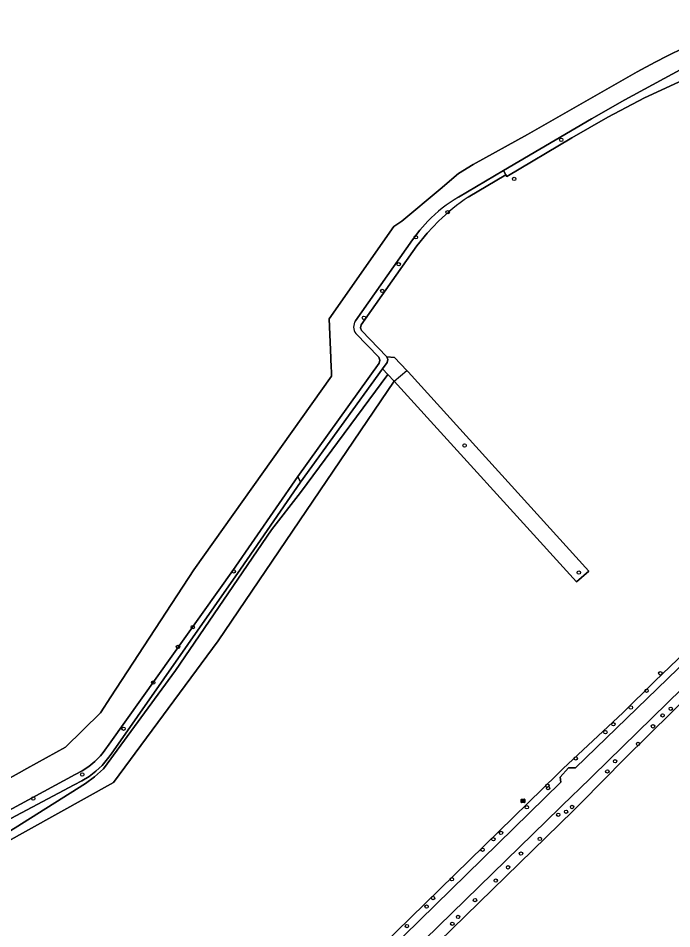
# Model space of a CAD drawing. Extents: x 160203 to 161530, y 379528 to 381797.
# Drawn here: x 160473.2 to 160662.1, y 380295.6 to 380558.6 of the extents above; entities that cross this region are included whole.
import ezdxf

# ---------------------------------------------------------------- set-up
doc = ezdxf.new("R2010")
doc.units = 0
for name, color, linetype in [('IMGEO_Boom', 7, 'Continuous'), ('IMGEO_Grasland_agrarisch', 7, 'Continuous'), ('IMGEO_Groenvoorziening', 7, 'Continuous'), ('IMGEO_Hek', 7, 'Continuous'), ('IMGEO_Houtwal', 7, 'Continuous'), ('IMGEO_Loofbos', 7, 'Continuous'), ('IMGEO_Rijbaan_lokaal_open', 7, 'Continuous'), ('IMGEO_Rioolput', 7, 'Continuous'), ('IMGEO_Voetpad_onverhard', 7, 'Continuous'), ('IMGEO_Waterloop', 7, 'Continuous')]:
    doc.layers.add(name, color=color, linetype=linetype)

msp = doc.modelspace()

# ---------------------------------------------------------------- linework, layer by layer
at = {"layer": 'IMGEO_Boom'}
for centre in [(160630.14, 380523.48), (160616.53, 380512.21), (160597.32, 380502.57), (160588.11, 380495.36), (160583.17, 380487.57), (160578.41, 380479.85), (160573.11, 380472.08), (160602.19, 380435.21), (160535.48, 380398.85), (160635.22, 380398.51), (160523.62, 380382.74), (160519.38, 380377.03), (160658.78, 380369.42), (160512.22, 380366.74), (160654.8, 380364.38), (160650.25, 380359.54), (160659.44, 380357.26), (160661.81, 380359.18), (160645.22, 380354.72), (160656.67, 380354.11), (160503.66, 380353.42), (160642.9, 380352.43), (160652.35, 380349.04), (160634.32, 380344.85), (160645.71, 380344.01), (160643.47, 380341.09), (160491.69, 380340.19), (160626.14, 380336.98), (160626.34, 380336.29), (160477.54, 380333.26), (160620.2, 380330.73), (160633.26, 380330.82), (160629.29, 380328.57), (160631.54, 380329.45), (160612.73, 380323.32), (160610.52, 380321.5), (160623.96, 380321.58), (160607.4, 380318.47), (160618.51, 380317.37), (160614.77, 380313.39), (160598.53, 380309.96), (160611.2, 380309.55), (160593.1, 380304.52), (160591.23, 380302.05), (160605.22, 380303.92), (160600.33, 380299.06), (160585.54, 380296.41), (160598.66, 380297.11)]:
    msp.add_circle(centre, 0.489, dxfattribs=at)
at = {"layer": 'IMGEO_Grasland_agrarisch'}
for points in [[(160415.86, 380308.73), (160473.45, 380340.67), (160475.7, 380341.91), (160486.88, 380348.12), (160496.99, 380357.99), (160500, 380362.61), (160523.94, 380399.35), (160563.78, 380455.27), (160563.72, 380456.74), (160563.69, 380457.57), (160563.56, 380460.57), (160563.09, 380471.78), (160581.72, 380498.47), (160584.11, 380500), (160595.12, 380509.26), (160600.48, 380513.81), (160604.71, 380516.35), (160620.39, 380524.99), (160631.22, 380531.17), (160652.07, 380543.15), (160657.31, 380545.89), (160660.89, 380547.76), (160675.05, 380554.68)], [(160669.06, 380542.46), (160654.23, 380535.66), (160643.57, 380530.02), (160633.24, 380524.09), (160614.45, 380512.94), (160614.1, 380513.34), (160603.22, 380506.91)], [(160594.7, 380500), (160591.43, 380496.57), (160588.45, 380492.89), (160572.33, 380470.05), (160572.09, 380469.24), (160572.43, 380468.47), (160579.69, 380460.8), (160581.98, 380460.61), (160585.5, 380456.86), (160585.88, 380456.45), (160638.13, 380398.91), (160634.58, 380395.8), (160581.84, 380453.78), (160530.99, 380378.78), (160500.7, 380337.91), (160436.29, 380302.03), (160383.64, 380274.22)], [(160488.28, 380202.97), (160500, 380213.96), (160536.75, 380250), (160569.66, 380282.2), (160629.02, 380340.26), (160630.62, 380341.83), (160648.01, 380358.08), (160657.08, 380367.01), (160675.12, 380384.28)]]:
    msp.add_lwpolyline(points, dxfattribs=at)
msp.add_lwpolyline([(160619.31, 380253.22), (160628.77, 380260.1), (160645.5, 380272.28), (160656.59, 380280), (160664.52, 380285.1), (160671.98, 380289.38), (160678.19, 380293.45), (160701.49, 380309.8), (160702.13, 380310.25), (160696.74, 380331.08), (160690.81, 380361.12), (160688.36, 380372.98), (160686.65, 380381.3), (160684.76, 380379.44), (160669.8, 380364.79), (160669.21, 380365.19), (160648.43, 380344.77), (160635.98, 380332.1), (160633.58, 380329.66), (160579.18, 380276.65), (160598.4, 380250), (160604.07, 380242.15), (160614.88, 380250)], close=True, dxfattribs=at)
msp.add_arc((160637.25, 380456.2), 61.07, 123.8682, 134.1726, dxfattribs=at)
at = {"layer": 'IMGEO_Groenvoorziening'}
for points in [[(160510.21, 380221.21), (160539.87, 380250), (160562.31, 380271.78), (160566.52, 380275.92), (160630.06, 380337.97), (160629.86, 380339.44), (160632.26, 380342.12), (160634.26, 380342.09), (160702.25, 380407.88), (160701.7, 380410.43), (160707.02, 380415.54), (160709.26, 380414.82), (160745.87, 380450.92), (160745.68, 380453.36), (160747.47, 380455.4), (160750.16, 380455.12), (160780.47, 380484.65)], [(160675.12, 380384.28), (160657.08, 380367.01), (160648.01, 380358.08), (160630.62, 380341.83), (160629.02, 380340.26), (160569.66, 380282.2), (160536.75, 380250), (160500, 380213.96), (160488.28, 380202.97), (160488.56, 380200.2), (160488.41, 380197.73), (160488.15, 380196.7), (160486.93, 380194.92), (160473.38, 380174.06), (160474.26, 380173.1), (160482.9, 380187.81)]]:
    msp.add_lwpolyline(points, dxfattribs=at)
at = {"layer": 'IMGEO_Hek'}
for points in [[(160614.45, 380512.94), (160633.24, 380524.09), (160643.57, 380530.02), (160654.23, 380535.66), (160669.06, 380542.46), (160675.38, 380544.83), (160681.64, 380547.37), (160683.13, 380547.88), (160684.56, 380548.54), (160685.91, 380549.35), (160687.17, 380550.3), (160688.32, 380551.37), (160689.27, 380552.45), (160691.35, 380555.76), (160692.79, 380558.61)], [(160680.19, 380557.61), (160675.05, 380554.68), (160660.89, 380547.76), (160657.31, 380545.89)], [(160657.31, 380545.89), (160652.07, 380543.15), (160631.22, 380531.17), (160620.39, 380524.99), (160604.71, 380516.35), (160600.48, 380513.81), (160595.12, 380509.26), (160584.11, 380500), (160581.72, 380498.47)], [(160614.45, 380512.94), (160614.1, 380513.34)], [(160581.72, 380498.47), (160563.09, 380471.78), (160563.56, 380460.57), (160563.69, 380457.57), (160563.72, 380456.74), (160563.78, 380455.27), (160523.94, 380399.35), (160500, 380362.61), (160496.99, 380357.99), (160486.88, 380348.12), (160475.7, 380341.91), (160473.45, 380340.67), (160415.86, 380308.73)], [(160634.58, 380395.8), (160581.84, 380453.78), (160585.5, 380456.86), (160585.88, 380456.45), (160638.13, 380398.91), (160634.58, 380395.8)], [(160496.55, 380341.98), (160497.44, 380342.83), (160499.03, 380344.7), (160500.01, 380346.09), (160537.45, 380399.47), (160554.8, 380424.63)], [(160496.55, 380341.98), (160495.66, 380341.13), (160493.71, 380339.62), (160491.62, 380338.33), (160489.4, 380337.26), (160404.11, 380291.99), (160374.48, 380275.96), (160374.04, 380275.69), (160373.6, 380275.2), (160373.33, 380274.6), (160373.26, 380274.17), (160373.28, 380273.73), (160373.48, 380273.1), (160373.86, 380272.57), (160374.2, 380272.29), (160381.63, 380264.51), (160390.51, 380256.28), (160396.93, 380250), (160402.38, 380244.66), (160420.34, 380226.4), (160466.92, 380179.55)]]:
    msp.add_lwpolyline(points, dxfattribs=at)
at = {"layer": 'IMGEO_Houtwal'}
msp.add_lwpolyline([(160578.47, 380457.36), (160580.02, 380455.7), (160581.84, 380453.78), (160634.58, 380395.8), (160638.13, 380398.91), (160585.88, 380456.45), (160585.5, 380456.86), (160581.98, 380460.61), (160579.69, 380460.8), (160580.07, 380460.03), (160579.81, 380459.21)], close=True, dxfattribs=at)
at = {"layer": 'IMGEO_Loofbos'}
for points in [[(160398.69, 380286.02), (160435.59, 380303.51), (160452.48, 380312.78), (160472.28, 380324.78), (160492.61, 380337.6), (160495.28, 380339.52), (160497.86, 380341.88), (160518.61, 380370.22), (160546.43, 380410.82), (160554.76, 380421.63), (160580.02, 380455.7), (160578.47, 380457.36), (160554.8, 380424.63), (160537.45, 380399.47), (160500.01, 380346.09), (160499.03, 380344.7), (160497.44, 380342.83), (160496.55, 380341.98), (160495.66, 380341.13), (160493.71, 380339.62), (160491.62, 380338.33), (160489.4, 380337.26), (160404.11, 380291.99)], [(160404.11, 380291.99), (160489.4, 380337.26), (160491.62, 380338.33), (160493.71, 380339.62), (160495.66, 380341.13), (160496.55, 380341.98), (160497.44, 380342.83), (160499.03, 380344.7), (160500.01, 380346.09), (160537.45, 380399.47), (160554.8, 380424.63), (160554.03, 380426.3), (160535.21, 380399.12), (160500, 380349.66), (160497.78, 380346.54), (160496.97, 380345.58), (160495.36, 380343.95), (160493.59, 380342.49), (160491.67, 380341.23), (160489.64, 380340.17), (160446.57, 380316.87), (160402.34, 380293.38)], [(160699.48, 380398.59), (160634.91, 380335.61), (160633.67, 380334.4), (160575.07, 380277.29), (160577.27, 380274.23), (160579.18, 380276.65), (160633.58, 380329.66), (160635.98, 380332.1), (160648.43, 380344.77), (160669.21, 380365.19)]]:
    msp.add_lwpolyline(points, dxfattribs=at)
msp.add_lwpolyline([(160381.63, 380264.51), (160383.64, 380274.22), (160436.29, 380302.03), (160500.7, 380337.91), (160530.99, 380378.78), (160581.84, 380453.78), (160580.02, 380455.7), (160554.76, 380421.63), (160546.43, 380410.82), (160518.61, 380370.22), (160497.86, 380341.88), (160495.28, 380339.52), (160492.61, 380337.6), (160472.28, 380324.78), (160452.48, 380312.78), (160435.59, 380303.51), (160398.69, 380286.02), (160376.03, 380273.86), (160375.76, 380270.66)], close=True, dxfattribs=at)
at = {"layer": 'IMGEO_Rijbaan_lokaal_open'}
for points in [[(160508.08, 380211.76), (160540.5, 380243.5), (160541.79, 380243.31), (160544.77, 380246.23), (160544.67, 380247.58), (160547.14, 380250), (160570.68, 380272.95), (160575.07, 380277.29), (160633.67, 380334.4), (160634.91, 380335.61), (160699.48, 380398.59), (160757.45, 380455.04), (160785.59, 380482.49), (160789.17, 380485.87), (160789.09, 380486), (160785.49, 380489.98), (160783.87, 380488.23)], [(160780.47, 380484.65), (160750.16, 380455.12), (160747.47, 380455.4), (160745.68, 380453.36), (160745.87, 380450.92), (160709.26, 380414.82), (160707.02, 380415.54), (160701.7, 380410.43), (160702.25, 380407.88), (160634.26, 380342.09), (160632.26, 380342.12), (160629.86, 380339.44), (160630.06, 380337.97), (160566.52, 380275.92), (160562.31, 380271.78), (160539.87, 380250), (160510.21, 380221.21)]]:
    msp.add_lwpolyline(points, dxfattribs=at)
at = {"layer": 'IMGEO_Rioolput'}
for p, q in [((160618.6, 380332.16), (160618.6, 380333.01)), ((160618.68, 380333.09), (160619.53, 380333.09)), ((160619.53, 380332.08), (160618.68, 380332.08)), ((160618.86, 380332.58), (160618.86, 380332.59)), ((160618.9, 380332.63), (160619.3, 380332.63)), ((160619.3, 380332.54), (160618.9, 380332.54)), ((160619.09, 380332.86), (160619.11, 380332.86)), ((160619.11, 380332.31), (160619.09, 380332.31)), ((160619.34, 380332.59), (160619.34, 380332.58)), ((160619.6, 380333.01), (160619.6, 380332.16))]:
    msp.add_line(p, q, dxfattribs=at)
for points in [[(160618.6, 380332.16), (160618.6, 380333.01)], [(160618.68, 380333.09), (160619.53, 380333.09)], [(160619.53, 380332.08), (160618.68, 380332.08)], [(160619.6, 380333.01), (160619.6, 380332.16)]]:
    msp.add_lwpolyline(points, dxfattribs=at)
for centre, radius, start, end in [((160618.68, 380333.01), 0.0765, 91.552, 178.448), ((160618.68, 380333.01), 0.0765, 91.552, 178.448), ((160618.68, 380332.16), 0.0765, 181.552, 268.448), ((160618.68, 380332.16), 0.0765, 181.552, 268.448), ((160618.9, 380332.59), 0.0403, 85.8775, 175.7526), ((160618.9, 380332.58), 0.0366, 178.938, 274.7102), ((160619.31, 380332.59), 0.0386, 1.7309, 96.639), ((160619.3, 380332.58), 0.043, 264.8664, 352.4533), ((160619.53, 380333.01), 0.0765, 1.552, 88.448), ((160619.53, 380333.01), 0.0765, 1.552, 88.448), ((160619.53, 380332.16), 0.0765, 271.552, 358.448), ((160619.53, 380332.16), 0.0765, 271.552, 358.448)]:
    msp.add_arc(centre, radius, start, end, dxfattribs=at)
for centre, major_axis, ratio, start_param, end_param in [((160619.09, 380332.58), (-0.387, 0.002), 0.722429, 4.712389, 7.853982), ((160619.11, 380332.58), (-0.39, 0.002), 0.717154, 1.570796, 4.712389)]:
    msp.add_ellipse(centre, major_axis=major_axis, ratio=ratio, start_param=start_param, end_param=end_param, dxfattribs=at)
at = {"layer": 'IMGEO_Voetpad_onverhard'}
for points in [[(160675.05, 380554.68), (160660.89, 380547.76), (160657.31, 380545.89), (160652.07, 380543.15), (160631.22, 380531.17), (160620.39, 380524.99), (160604.71, 380516.35), (160600.48, 380513.81), (160595.12, 380509.26), (160584.11, 380500), (160581.72, 380498.47), (160563.09, 380471.78), (160563.56, 380460.57), (160563.69, 380457.57), (160563.72, 380456.74), (160563.78, 380455.27), (160523.94, 380399.35), (160500, 380362.61), (160496.99, 380357.99), (160486.88, 380348.12), (160475.7, 380341.91), (160473.45, 380340.67), (160415.86, 380308.73)], [(160600.43, 380506.92), (160613.43, 380514.67), (160638.86, 380529.59), (160648.5, 380535.05), (160679.27, 380551.73)], [(160570.68, 380471.23), (160587.14, 380494.6), (160589.23, 380497.4), (160591.55, 380500)], [(160402.34, 380293.38), (160446.57, 380316.87), (160489.64, 380340.17), (160491.67, 380341.23), (160493.59, 380342.49), (160495.36, 380343.95), (160496.97, 380345.58), (160497.78, 380346.54), (160500, 380349.66), (160535.21, 380399.12), (160554.03, 380426.3), (160577.54, 380459.02), (160577.74, 380459.88), (160577.38, 380460.68), (160570.8, 380467.56)]]:
    msp.add_lwpolyline(points, dxfattribs=at)
for centre, radius, start, end in [((160620.92, 380471.47), 40.95, 120.0384, 135.8393), ((160573.22, 380469.48), 3.09, 145.3476, 218.3356)]:
    msp.add_arc(centre, radius, start, end, dxfattribs=at)
at = {"layer": 'IMGEO_Waterloop'}
for points in [[(160679.27, 380551.73), (160648.5, 380535.05), (160638.86, 380529.59), (160613.43, 380514.67), (160614.1, 380513.34), (160614.45, 380512.94), (160633.24, 380524.09), (160643.57, 380530.02), (160654.23, 380535.66), (160669.06, 380542.46), (160675.38, 380544.83), (160681.64, 380547.37)], [(160603.22, 380506.91), (160614.1, 380513.34), (160613.43, 380514.67), (160600.43, 380506.92)], [(160570.8, 380467.56), (160577.38, 380460.68), (160577.74, 380459.88), (160577.54, 380459.02), (160554.03, 380426.3), (160554.8, 380424.63), (160578.47, 380457.36), (160579.81, 380459.21), (160580.07, 380460.03), (160579.69, 380460.8), (160572.43, 380468.47), (160572.09, 380469.24), (160572.33, 380470.05), (160588.45, 380492.89), (160591.43, 380496.57), (160594.7, 380500)], [(160591.55, 380500), (160589.23, 380497.4), (160587.14, 380494.6), (160570.68, 380471.23)]]:
    msp.add_lwpolyline(points, dxfattribs=at)
for centre, radius, start, end in [((160620.92, 380471.47), 40.95, 120.0384, 135.8393), ((160637.25, 380456.2), 61.07, 123.8682, 134.1726), ((160573.22, 380469.48), 3.09, 145.3476, 218.3356)]:
    msp.add_arc(centre, radius, start, end, dxfattribs=at)

doc.saveas('drawing.dxf')
